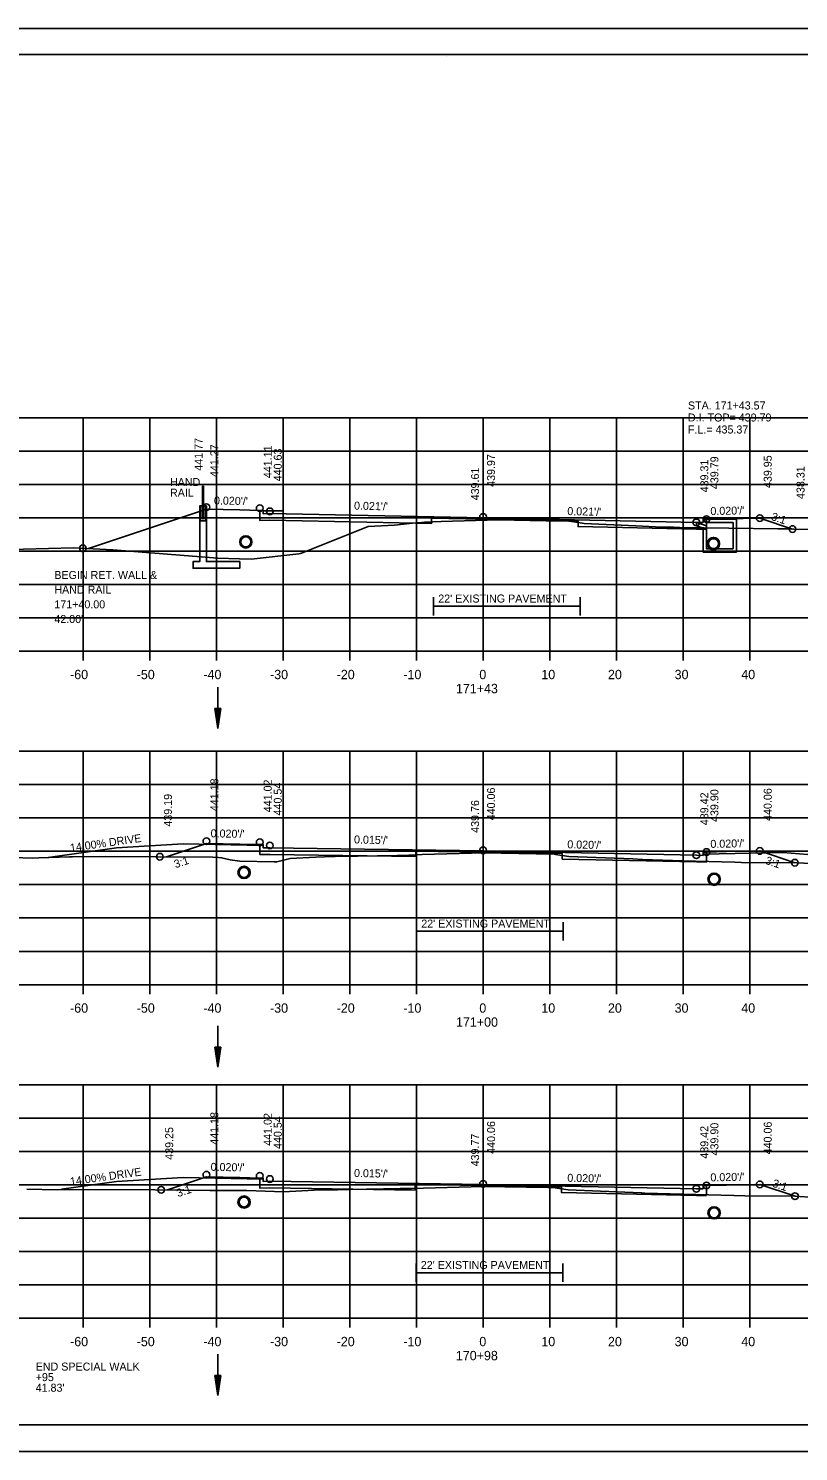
# Model space of a CAD drawing. Extents: x 1538688 to 1540766, y 656250 to 671912.
# Drawn here: x 1538790 to 1538905.5, y 669564.9 to 669778.2 of the extents above; entities that cross this region are included whole.
import ezdxf

# ---------------------------------------------------------------- set-up
doc = ezdxf.new("R2010")
doc.units = 0
for name, color, linetype in [('15', 7, 'Continuous'), ('16', 7, 'Continuous'), ('18', 7, 'Continuous'), ('20', 7, 'Continuous'), ('22', 7, 'Continuous'), ('26', 7, 'Continuous'), ('39', 7, 'Continuous'), ('40', 7, 'Continuous'), ('41', 7, 'Continuous'), ('42', 7, 'Continuous'), ('7', 7, 'Continuous'), ('Borings', 7, 'Continuous'), ('Horizontal Alignment', 7, 'Continuous'), ('RipRap', 7, 'Continuous')]:
    doc.layers.add(name, color=color, linetype=linetype)

msp = doc.modelspace()

# ---------------------------------------------------------------- linework, layer by layer
at = {"layer": '15'}
for p, q in [((1538817.95, 669676.26), (1538818.4, 669673.26)), ((1538817.95, 669676.26), (1538818.85, 669676.26)), ((1538818.03, 669676.26), (1538818.4, 669673.76)), ((1538818.1, 669676.26), (1538818.4, 669674.28)), ((1538818.18, 669676.26), (1538818.4, 669674.78)), ((1538818.25, 669676.26), (1538818.4, 669675.29)), ((1538818.33, 669676.26), (1538818.4, 669675.79)), ((1538818.85, 669676.26), (1538818.4, 669673.26)), ((1538818.55, 669676.26), (1538818.4, 669675.29)), ((1538818.7, 669676.26), (1538818.4, 669674.28)), ((1538818.78, 669676.26), (1538818.4, 669673.76)), ((1538818.62, 669676.26), (1538818.4, 669674.78)), ((1538818.47, 669676.26), (1538818.4, 669675.79)), ((1538817.95, 669625.46), (1538818.4, 669622.46)), ((1538817.95, 669625.46), (1538818.85, 669625.46)), ((1538818.03, 669625.46), (1538818.4, 669622.96)), ((1538818.1, 669625.46), (1538818.4, 669623.48)), ((1538818.18, 669625.46), (1538818.4, 669623.98)), ((1538818.25, 669625.46), (1538818.4, 669624.48)), ((1538818.33, 669625.46), (1538818.4, 669624.99)), ((1538818.85, 669625.46), (1538818.4, 669622.46)), ((1538818.55, 669625.46), (1538818.4, 669624.48)), ((1538818.7, 669625.46), (1538818.4, 669623.48)), ((1538818.78, 669625.46), (1538818.4, 669622.96)), ((1538818.62, 669625.46), (1538818.4, 669623.98)), ((1538818.47, 669625.46), (1538818.4, 669624.99)), ((1538817.95, 669576.26), (1538818.4, 669573.26)), ((1538817.95, 669576.26), (1538818.85, 669576.26)), ((1538818.03, 669576.26), (1538818.4, 669573.76)), ((1538818.1, 669576.26), (1538818.4, 669574.28)), ((1538818.18, 669576.26), (1538818.4, 669574.78)), ((1538818.25, 669576.26), (1538818.4, 669575.29)), ((1538818.33, 669576.26), (1538818.4, 669575.79)), ((1538818.85, 669576.26), (1538818.4, 669573.26)), ((1538818.55, 669576.26), (1538818.4, 669575.29)), ((1538818.7, 669576.26), (1538818.4, 669574.28)), ((1538818.78, 669576.26), (1538818.4, 669573.76)), ((1538818.62, 669576.26), (1538818.4, 669574.78)), ((1538818.47, 669576.26), (1538818.4, 669575.79))]:
    msp.add_line(p, q, dxfattribs=at)
at = {"layer": '16'}
for p, q in [((1538792.91, 669653.9), (1538803.2, 669655.35)), ((1538803.2, 669655.35), (1538813.18, 669655.94)), ((1538825.18, 669655.7), (1538813.18, 669655.94)), ((1538891.18, 669654.4), (1538903.17, 669654.64)), ((1538908.17, 669654.24), (1538903.17, 669654.64)), ((1538794.92, 669604.17), (1538803.2, 669605.33)), ((1538803.2, 669605.33), (1538813.18, 669605.93)), ((1538825.18, 669605.69), (1538813.18, 669605.93))]:
    msp.add_line(p, q, dxfattribs=at)
at = {"layer": '18'}
for points in [[(1538781.66, 669699.94), (1538796.72, 669700.33), (1538802.63, 669700.01), (1538818.41, 669698.8), (1538821.64, 669698.69), (1538823.39, 669698.61), (1538830.56, 669699.45), (1538830.75, 669699.46), (1538830.94, 669699.54), (1538840.94, 669703.52), (1538844.88, 669703.74), (1538847.57, 669704.01), (1538849.01, 669704.15), (1538849.38, 669704.18), (1538851.91, 669704.26), (1538860.48, 669704.52), (1538867.66, 669704.39), (1538871.05, 669704.33), (1538871.81, 669704.22), (1538873.35, 669703.99), (1538881.08, 669703.64), (1538885.04, 669703.44), (1538886.76, 669703.43), (1538887.69, 669703.4), (1538902.41, 669703.18), (1538902.48, 669703.19), (1538903.84, 669703.17), (1538904.82, 669703.14), (1538912.69, 669702.96)], [(1538787.74, 669653.9), (1538790.55, 669653.82), (1538791.52, 669653.87), (1538796.12, 669654), (1538796.48, 669654.03), (1538796.6, 669654.03), (1538801.52, 669654.07), (1538809.36, 669654.03), (1538817.64, 669653.94), (1538818.5, 669653.92), (1538818.95, 669653.86), (1538820.23, 669653.57), (1538821.71, 669653.35), (1538826.86, 669653.24), (1538827.22, 669653.27), (1538829.22, 669653.75), (1538833.08, 669653.98), (1538834.41, 669654), (1538837.62, 669654.09), (1538839.36, 669654.13), (1538845.3, 669654.23), (1538847.05, 669654.28), (1538849.04, 669654.34), (1538858.28, 669654.6), (1538858.29, 669654.6), (1538866.13, 669654.48), (1538868.65, 669654.44), (1538869.03, 669654.38), (1538871.05, 669654.08), (1538880.64, 669653.69), (1538882.12, 669653.62), (1538888.11, 669653.43), (1538895.95, 669653.2), (1538896.93, 669653.17), (1538905.28, 669653.13), (1538907.37, 669653)], [(1538789.75, 669604.2), (1538794.27, 669604.07), (1538795.82, 669604.16), (1538795.84, 669604.16), (1538795.84, 669604.16), (1538795.84, 669604.16), (1538795.85, 669604.16), (1538808.92, 669604.1), (1538817.2, 669604.01), (1538818.21, 669604.01), (1538819.59, 669603.99), (1538820.15, 669603.97), (1538822.72, 669603.99), (1538828.24, 669603.77), (1538832.86, 669604.04), (1538836.35, 669604.1), (1538837.55, 669604.13), (1538838.2, 669604.15), (1538845.75, 669604.27), (1538846.96, 669604.29), (1538847.45, 669604.3), (1538858.19, 669604.6), (1538858.19, 669604.6), (1538867.9, 669604.45), (1538868.55, 669604.44), (1538868.65, 669604.43), (1538870.95, 669604.09), (1538881.9, 669603.63), (1538882.01, 669603.63), (1538882.47, 669603.61), (1538895.78, 669603.23), (1538897.44, 669603.17), (1538904.95, 669603.14), (1538907.91, 669602.96)]]:
    msp.add_lwpolyline(points, dxfattribs=at)
at = {"layer": '20'}
for points in [[(1538798.98, 669700.21), (1538816.67, 669706.11), (1538821.67, 669706.01), (1538824.67, 669705.95), (1538825.17, 669705.95), (1538825.18, 669705.45), (1538826.18, 669705.47), (1538858.18, 669704.81), (1538890.18, 669704.15), (1538891.18, 669704.13), (1538891.19, 669704.63), (1538891.69, 669704.63), (1538894.69, 669704.69), (1538899.69, 669704.79), (1538904.61, 669703.15)], [(1538816.67, 669706.44), (1538816.67, 669706.61), (1538815.67, 669706.61), (1538815.67, 669698.28), (1538814.67, 669698.28), (1538814.67, 669697.28), (1538821.67, 669697.28), (1538821.67, 669698.28), (1538816.67, 669698.28), (1538816.67, 669706.44)], [(1538891.69, 669704.63), (1538891.69, 669703.13), (1538890.18, 669703.15), (1538872.43, 669703.52), (1538872.43, 669704.35), (1538858.18, 669704.64), (1538850.43, 669704.8), (1538850.43, 669703.97), (1538826.18, 669704.47), (1538824.67, 669704.45), (1538824.67, 669705.95)], [(1538810.67, 669654.02), (1538816.67, 669656.02), (1538821.67, 669655.92), (1538824.67, 669655.86), (1538825.17, 669655.86), (1538825.18, 669655.36), (1538826.18, 669655.38), (1538858.18, 669654.89), (1538890.18, 669654.25), (1538891.18, 669654.23), (1538891.19, 669654.73), (1538891.69, 669654.73), (1538894.69, 669654.79), (1538899.69, 669654.89), (1538904.97, 669653.13)], [(1538891.69, 669654.73), (1538891.69, 669653.23), (1538890.18, 669653.25), (1538870.07, 669653.66), (1538870.07, 669654.49), (1538858.18, 669654.73), (1538848.07, 669654.88), (1538848.07, 669654.05), (1538826.18, 669654.38), (1538824.67, 669654.36), (1538824.67, 669655.86)], [(1538810.85, 669604.08), (1538816.67, 669606.02), (1538821.67, 669605.92), (1538824.67, 669605.86), (1538825.17, 669605.86), (1538825.18, 669605.36), (1538826.18, 669605.38), (1538858.18, 669604.9), (1538890.18, 669604.26), (1538891.18, 669604.24), (1538891.19, 669604.74), (1538891.69, 669604.74), (1538894.69, 669604.8), (1538899.69, 669604.9), (1538904.99, 669603.13)], [(1538891.69, 669604.74), (1538891.69, 669603.24), (1538890.18, 669603.26), (1538869.97, 669603.67), (1538869.97, 669604.5), (1538858.18, 669604.73), (1538847.97, 669604.88), (1538847.97, 669604.05), (1538826.18, 669604.38), (1538824.67, 669604.36), (1538824.67, 669605.86)]]:
    msp.add_lwpolyline(points, dxfattribs=at)
at = {"layer": '22'}
for p, q in [((1538718.18, 669719.84), (1538998.18, 669719.84)), ((1538798.18, 669684.84), (1538798.18, 669719.84)), ((1538808.18, 669684.84), (1538808.18, 669719.84)), ((1538818.18, 669684.84), (1538818.18, 669719.84)), ((1538828.18, 669684.84), (1538828.18, 669719.84)), ((1538838.18, 669684.84), (1538838.18, 669719.84)), ((1538848.18, 669684.84), (1538848.18, 669719.84)), ((1538858.18, 669684.84), (1538858.18, 669719.84)), ((1538868.18, 669684.84), (1538868.18, 669719.84)), ((1538878.18, 669684.84), (1538878.18, 669719.84)), ((1538888.18, 669684.84), (1538888.18, 669719.84)), ((1538898.18, 669684.84), (1538898.18, 669719.84)), ((1538718.18, 669714.84), (1538998.18, 669714.84)), ((1538718.18, 669709.84), (1538998.18, 669709.84)), ((1538718.18, 669704.84), (1538998.18, 669704.84)), ((1538718.18, 669699.84), (1538998.18, 669699.84)), ((1538718.18, 669694.84), (1538998.18, 669694.84)), ((1538718.18, 669689.84), (1538998.18, 669689.84)), ((1538718.18, 669684.84), (1538998.18, 669684.84)), ((1538718.18, 669669.84), (1538998.18, 669669.84)), ((1538798.18, 669634.84), (1538798.18, 669669.84)), ((1538808.18, 669634.84), (1538808.18, 669669.84)), ((1538818.18, 669634.84), (1538818.18, 669669.84)), ((1538828.18, 669634.84), (1538828.18, 669669.84)), ((1538838.18, 669634.84), (1538838.18, 669669.84)), ((1538848.18, 669634.84), (1538848.18, 669669.84)), ((1538858.18, 669634.84), (1538858.18, 669669.84)), ((1538868.18, 669634.84), (1538868.18, 669669.84)), ((1538878.18, 669634.84), (1538878.18, 669669.84)), ((1538888.18, 669634.84), (1538888.18, 669669.84)), ((1538898.18, 669634.84), (1538898.18, 669669.84)), ((1538718.18, 669664.84), (1538998.18, 669664.84)), ((1538718.18, 669659.84), (1538998.18, 669659.84)), ((1538718.18, 669654.84), (1538998.18, 669654.84)), ((1538718.18, 669649.84), (1538998.18, 669649.84)), ((1538718.18, 669644.84), (1538998.18, 669644.84)), ((1538718.18, 669639.84), (1538998.18, 669639.84)), ((1538718.18, 669634.84), (1538998.18, 669634.84)), ((1538718.18, 669619.84), (1538998.18, 669619.84)), ((1538798.18, 669584.84), (1538798.18, 669619.84)), ((1538808.18, 669584.84), (1538808.18, 669619.84)), ((1538818.18, 669584.84), (1538818.18, 669619.84)), ((1538828.18, 669584.84), (1538828.18, 669619.84)), ((1538838.18, 669584.84), (1538838.18, 669619.84)), ((1538848.18, 669584.84), (1538848.18, 669619.84)), ((1538858.18, 669584.84), (1538858.18, 669619.84)), ((1538868.18, 669584.84), (1538868.18, 669619.84)), ((1538878.18, 669584.84), (1538878.18, 669619.84)), ((1538888.18, 669584.84), (1538888.18, 669619.84)), ((1538898.18, 669584.84), (1538898.18, 669619.84)), ((1538718.18, 669614.84), (1538998.18, 669614.84)), ((1538718.18, 669609.84), (1538998.18, 669609.84)), ((1538718.18, 669604.84), (1538998.18, 669604.84)), ((1538718.18, 669599.84), (1538998.18, 669599.84)), ((1538718.18, 669594.84), (1538998.18, 669594.84)), ((1538718.18, 669589.84), (1538998.18, 669589.84)), ((1538718.18, 669584.84), (1538998.18, 669584.84))]:
    msp.add_line(p, q, dxfattribs=at)
at = {"layer": '26'}
for p, q in [((1538687.78, 669778.19), (1539021.11, 669778.19)), ((1538687.78, 669564.86), (1539021.11, 669564.86))]:
    msp.add_line(p, q, dxfattribs=at)
msp.add_lwpolyline([(1538687.77, 669778.19), (1539021.11, 669778.19), (1539021.11, 669564.85), (1538687.77, 669564.85)], close=True, dxfattribs=at)
msp.add_lwpolyline([(1538828.18, 669704.84), (1538828.18, 669705.9), (1538825.17, 669705.9)], dxfattribs=at)
for centre, radius in [((1538816.67, 669706.44), 0.5), ((1538824.67, 669706.28), 0.5), ((1538826.18, 669705.8), 0.5), ((1538858.18, 669704.97), 0.5), ((1538891.69, 669704.63), 0.5), ((1538899.69, 669704.79), 0.5), ((1538890.18, 669704.15), 0.5), ((1538904.61, 669703.15), 0.5), ((1538822.59, 669701.22), 0.917), ((1538892.75, 669700.95), 0.917), ((1538892.75, 669700.96), 0.917), ((1538798.12, 669700.26), 0.5), ((1538816.67, 669656.35), 0.5), ((1538824.67, 669656.19), 0.5), ((1538826.18, 669655.71), 0.5), ((1538809.7, 669654.03), 0.5), ((1538858.18, 669654.98), 0.5), ((1538890.18, 669654.25), 0.5), ((1538891.69, 669654.73), 0.5), ((1538899.69, 669654.89), 0.5), ((1538822.32, 669651.67), 0.917), ((1538904.97, 669653.13), 0.5), ((1538892.84, 669650.65), 0.917), ((1538816.67, 669606.35), 0.5), ((1538824.67, 669606.19), 0.5), ((1538826.18, 669605.71), 0.5), ((1538858.18, 669604.98), 0.5), ((1538891.69, 669604.74), 0.5), ((1538899.69, 669604.9), 0.5), ((1538809.89, 669604.09), 0.5), ((1538822.32, 669602.26), 0.917), ((1538890.18, 669604.26), 0.5), ((1538904.98, 669603.13), 0.5), ((1538892.84, 669600.64), 0.917)]:
    msp.add_circle(centre, radius, dxfattribs=at)
at = {"layer": '39'}
for p, q in [((1538890.18, 669704.15), (1538891.68, 669703.63)), ((1538890.18, 669703.62), (1538891.18, 669703.27)), ((1538891.18, 669703.13), (1538891.18, 669703.27)), ((1538891.34, 669704.46), (1538891.43, 669704.63)), ((1538891.34, 669704.46), (1538891.68, 669704.13)), ((1538896.18, 669704.63), (1538891.43, 669704.63)), ((1538895.68, 669704.13), (1538891.68, 669704.13)), ((1538891.68, 669703.13), (1538891.68, 669703.63)), ((1538895.68, 669703.13), (1538895.68, 669704.13)), ((1538896.18, 669703.13), (1538896.18, 669704.63)), ((1538818.4, 669679.45), (1538818.4, 669673.26)), ((1538818.4, 669628.65), (1538818.4, 669622.46)), ((1538818.4, 669579.45), (1538818.4, 669573.26))]:
    msp.add_line(p, q, dxfattribs=at)
for points in [[(1538890.18, 669703.62), (1538890.18, 669704.15)], [(1538896.18, 669703.13), (1538896.18, 669699.7), (1538893.68, 669699.7), (1538891.18, 669699.7), (1538891.18, 669703.13)], [(1538895.68, 669703.13), (1538895.68, 669700.2), (1538893.68, 669700.2), (1538891.68, 669700.2), (1538891.68, 669703.13)]]:
    msp.add_lwpolyline(points, dxfattribs=at)
for centre in [(1538822.59, 669701.22), (1538892.75, 669700.96), (1538892.75, 669700.95), (1538822.32, 669651.67), (1538892.84, 669650.65), (1538822.32, 669602.26), (1538892.84, 669600.64)]:
    msp.add_circle(centre, 0.75, dxfattribs=at)
at = {"layer": '41'}
for points in [[(1538816.23, 669709.6), (1538816.23, 669704.69), (1538816.1, 669704.69), (1538816.1, 669709.6), (1538816.23, 669709.6)], [(1538816.1, 669706.61), (1538815.77, 669706.61), (1538815.77, 669704.36), (1538816.56, 669704.36), (1538816.56, 669706.61), (1538816.23, 669706.61)]]:
    msp.add_lwpolyline(points, dxfattribs=at)
at = {"layer": '7'}
for p, q in [((1538850.76, 669692.95), (1538850.76, 669690.2)), ((1538872.76, 669692.95), (1538872.76, 669690.2)), ((1538872.76, 669691.57), (1538850.76, 669691.57)), ((1538848.2, 669644.21), (1538848.2, 669641.46)), ((1538870.2, 669644.21), (1538870.2, 669641.46)), ((1538870.2, 669642.84), (1538848.2, 669642.84)), ((1538848.14, 669593.03), (1538848.14, 669590.28)), ((1538870.14, 669593.03), (1538870.14, 669590.28)), ((1538870.14, 669591.66), (1538848.14, 669591.66))]:
    msp.add_line(p, q, dxfattribs=at)
at = {"layer": 'Borings'}
for p, q in [((1538718.18, 669684.84), (1538998.18, 669684.84)), ((1538798.18, 669683.44), (1538798.18, 669684.84)), ((1538808.18, 669683.44), (1538808.18, 669684.84)), ((1538818.18, 669683.44), (1538818.18, 669684.84)), ((1538828.18, 669683.44), (1538828.18, 669684.84)), ((1538838.18, 669683.44), (1538838.18, 669684.84)), ((1538848.18, 669683.44), (1538848.18, 669684.84)), ((1538858.18, 669683.44), (1538858.18, 669684.84)), ((1538868.18, 669683.44), (1538868.18, 669684.84)), ((1538878.18, 669683.44), (1538878.18, 669684.84)), ((1538888.18, 669683.44), (1538888.18, 669684.84)), ((1538898.18, 669683.44), (1538898.18, 669684.84)), ((1538718.18, 669634.84), (1538998.18, 669634.84)), ((1538798.18, 669633.44), (1538798.18, 669634.84)), ((1538808.18, 669633.44), (1538808.18, 669634.84)), ((1538818.18, 669633.44), (1538818.18, 669634.84)), ((1538828.18, 669633.44), (1538828.18, 669634.84)), ((1538838.18, 669633.44), (1538838.18, 669634.84)), ((1538848.18, 669633.44), (1538848.18, 669634.84)), ((1538858.18, 669633.44), (1538858.18, 669634.84)), ((1538868.18, 669633.44), (1538868.18, 669634.84)), ((1538878.18, 669633.44), (1538878.18, 669634.84)), ((1538888.18, 669633.44), (1538888.18, 669634.84)), ((1538898.18, 669633.44), (1538898.18, 669634.84)), ((1538718.18, 669584.84), (1538998.18, 669584.84)), ((1538798.18, 669583.44), (1538798.18, 669584.84)), ((1538808.18, 669583.44), (1538808.18, 669584.84)), ((1538818.18, 669583.44), (1538818.18, 669584.84)), ((1538828.18, 669583.44), (1538828.18, 669584.84)), ((1538838.18, 669583.44), (1538838.18, 669584.84)), ((1538848.18, 669583.44), (1538848.18, 669584.84)), ((1538858.18, 669583.44), (1538858.18, 669584.84)), ((1538868.18, 669583.44), (1538868.18, 669584.84)), ((1538878.18, 669583.44), (1538878.18, 669584.84)), ((1538888.18, 669583.44), (1538888.18, 669584.84)), ((1538898.18, 669583.44), (1538898.18, 669584.84))]:
    msp.add_line(p, q, dxfattribs=at)
at = {"layer": 'RipRap'}
for p, q in [((1538700.18, 669774.3), (1539016.36, 669774.3)), ((1538852.7, 669774.04), (1538852.7, 669774.04)), ((1538852.7, 669774.04), (1538852.7, 669774.04)), ((1539016.36, 669568.84), (1538700.18, 669568.84))]:
    msp.add_line(p, q, dxfattribs=at)

# ---------------------------------------------------------------- texts
at = {"layer": '16'}
for p in [(1538796.3, 669654.75), (1538796.3, 669604.73)]:
    msp.add_text('14.00% DRIVE', height=1.2, rotation=7.9994, dxfattribs=at).set_placement(p)
at = {"layer": '40'}
for s, p in [('STA. 171+43.57', (1538888.92, 669721.07)), ('D.I. TOP= 439.79', (1538888.92, 669719.27)), ('F.L.= 435.37', (1538888.92, 669717.47))]:
    msp.add_text(s, height=1.2, dxfattribs=at).set_placement(p)
at = {"layer": '41'}
for s, p in [('441.77', (1538816.1, 669711.89)), ('441.27', (1538818.47, 669710.94)), ('441.11', (1538826.47, 669710.78)), ('440.63', (1538827.98, 669710.3)), ('439.97', (1538859.98, 669709.47)), ('439.79', (1538893.49, 669709.13)), ('439.95', (1538901.49, 669709.29)), ('439.61', (1538857.58, 669707.45)), ('439.31', (1538891.98, 669708.65)), ('438.31', (1538906.41, 669707.65)), ('441.18', (1538818.47, 669660.85)), ('441.02', (1538826.47, 669660.69)), ('440.54', (1538827.98, 669660.21)), ('439.19', (1538811.5, 669658.53)), ('440.06', (1538859.98, 669659.48)), ('439.42', (1538891.98, 669658.75)), ('439.90', (1538893.49, 669659.23)), ('440.06', (1538901.49, 669659.39)), ('439.76', (1538857.58, 669657.6)), ('441.18', (1538818.47, 669610.85)), ('439.25', (1538811.69, 669608.59)), ('441.02', (1538826.47, 669610.69)), ('440.54', (1538827.98, 669610.21)), ('440.06', (1538859.98, 669609.48)), ('439.42', (1538891.98, 669608.76)), ('439.90', (1538893.49, 669609.24)), ('440.06', (1538901.49, 669609.4)), ('439.77', (1538857.58, 669607.6))]:
    msp.add_text(s, height=1.2, rotation=90, dxfattribs=at).set_placement(p)
for s, p in [('HAND', (1538811.21, 669709.59)), ('RAIL', (1538811.21, 669708))]:
    msp.add_text(s, height=1.2, dxfattribs=at).set_placement(p)
at = {"layer": '42'}
for s, rotation, p in [("0.020'/'", 358.8542, (1538817.8, 669706.84)), ("0.021'/'", 358.5225, (1538838.81, 669706.07)), ("0.021'/'", 358.5225, (1538870.81, 669705.25)), ("0.020'/'", 1.1458, (1538892.3, 669705.24)), ('3:1', 341.5651, (1538901.31, 669704.54)), ("0.020'/'", 358.8542, (1538817.3, 669656.94)), ("0.015'/'", 358.6957, (1538838.81, 669656.02)), ("0.020'/'", 358.6958, (1538870.81, 669655.29)), ("0.020'/'", 1.1458, (1538892.3, 669655.34)), ('3:1', 18.4349, (1538812.05, 669652.29)), ('3:1', 341.5651, (1538900.44, 669652.98)), ("0.020'/'", 358.8542, (1538817.3, 669606.94)), ("0.015'/'", 358.7029, (1538838.81, 669606.02)), ("0.020'/'", 358.703, (1538870.81, 669605.3)), ("0.020'/'", 1.1458, (1538892.3, 669605.35)), ('3:1', 341.5651, (1538901.49, 669604.59)), ('3:1', 18.4349, (1538812.42, 669602.98))]:
    msp.add_text(s, height=1.2, rotation=rotation, dxfattribs=at).set_placement(p)
at = {"layer": '7'}
for s, p in [('BEGIN RET. WALL &', (1538793.86, 669695.66)), ('HAND RAIL', (1538793.86, 669693.46)), ('171+40.00', (1538793.86, 669691.26)), ("22' EXISTING PAVEMENT", (1538851.46, 669692.13)), ("42.00'", (1538793.86, 669689.06)), ("22' EXISTING PAVEMENT", (1538848.91, 669643.4)), ("22' EXISTING PAVEMENT", (1538848.84, 669592.22)), ('END SPECIAL WALK', (1538791.06, 669576.99)), ("41.83'", (1538791.06, 669573.82)), ('+95', (1538791.06, 669575.41))]:
    msp.add_text(s, height=1.2, dxfattribs=at).set_placement(p)
at = {"layer": 'Horizontal Alignment'}
for s, p in [('-60', (1538796.22, 669680.64)), ('-50', (1538806.22, 669680.64)), ('-40', (1538816.22, 669680.64)), ('-30', (1538826.22, 669680.64)), ('-20', (1538836.22, 669680.64)), ('-10', (1538846.22, 669680.64)), ('0', (1538857.62, 669680.64)), ('10', (1538866.92, 669680.64)), ('20', (1538876.92, 669680.64)), ('30', (1538886.92, 669680.64)), ('40', (1538896.92, 669680.64)), ('171+43', (1538854.11, 669678.54)), ('-60', (1538796.22, 669630.64)), ('-50', (1538806.22, 669630.64)), ('-40', (1538816.22, 669630.64)), ('-30', (1538826.22, 669630.64)), ('-20', (1538836.22, 669630.64)), ('-10', (1538846.22, 669630.64)), ('0', (1538857.62, 669630.64)), ('10', (1538866.92, 669630.64)), ('20', (1538876.92, 669630.64)), ('30', (1538886.92, 669630.64)), ('40', (1538896.92, 669630.64)), ('171+00', (1538854.12, 669628.54)), ('-60', (1538796.22, 669580.64)), ('-50', (1538806.22, 669580.64)), ('-40', (1538816.22, 669580.64)), ('-30', (1538826.22, 669580.64)), ('-20', (1538836.22, 669580.64)), ('-10', (1538846.22, 669580.64)), ('0', (1538857.62, 669580.64)), ('10', (1538866.92, 669580.64)), ('20', (1538876.92, 669580.64)), ('30', (1538886.92, 669580.64)), ('40', (1538896.92, 669580.64)), ('170+98', (1538854.1, 669578.54))]:
    msp.add_text(s, height=1.4, dxfattribs=at).set_placement(p)

doc.saveas('drawing.dxf')
